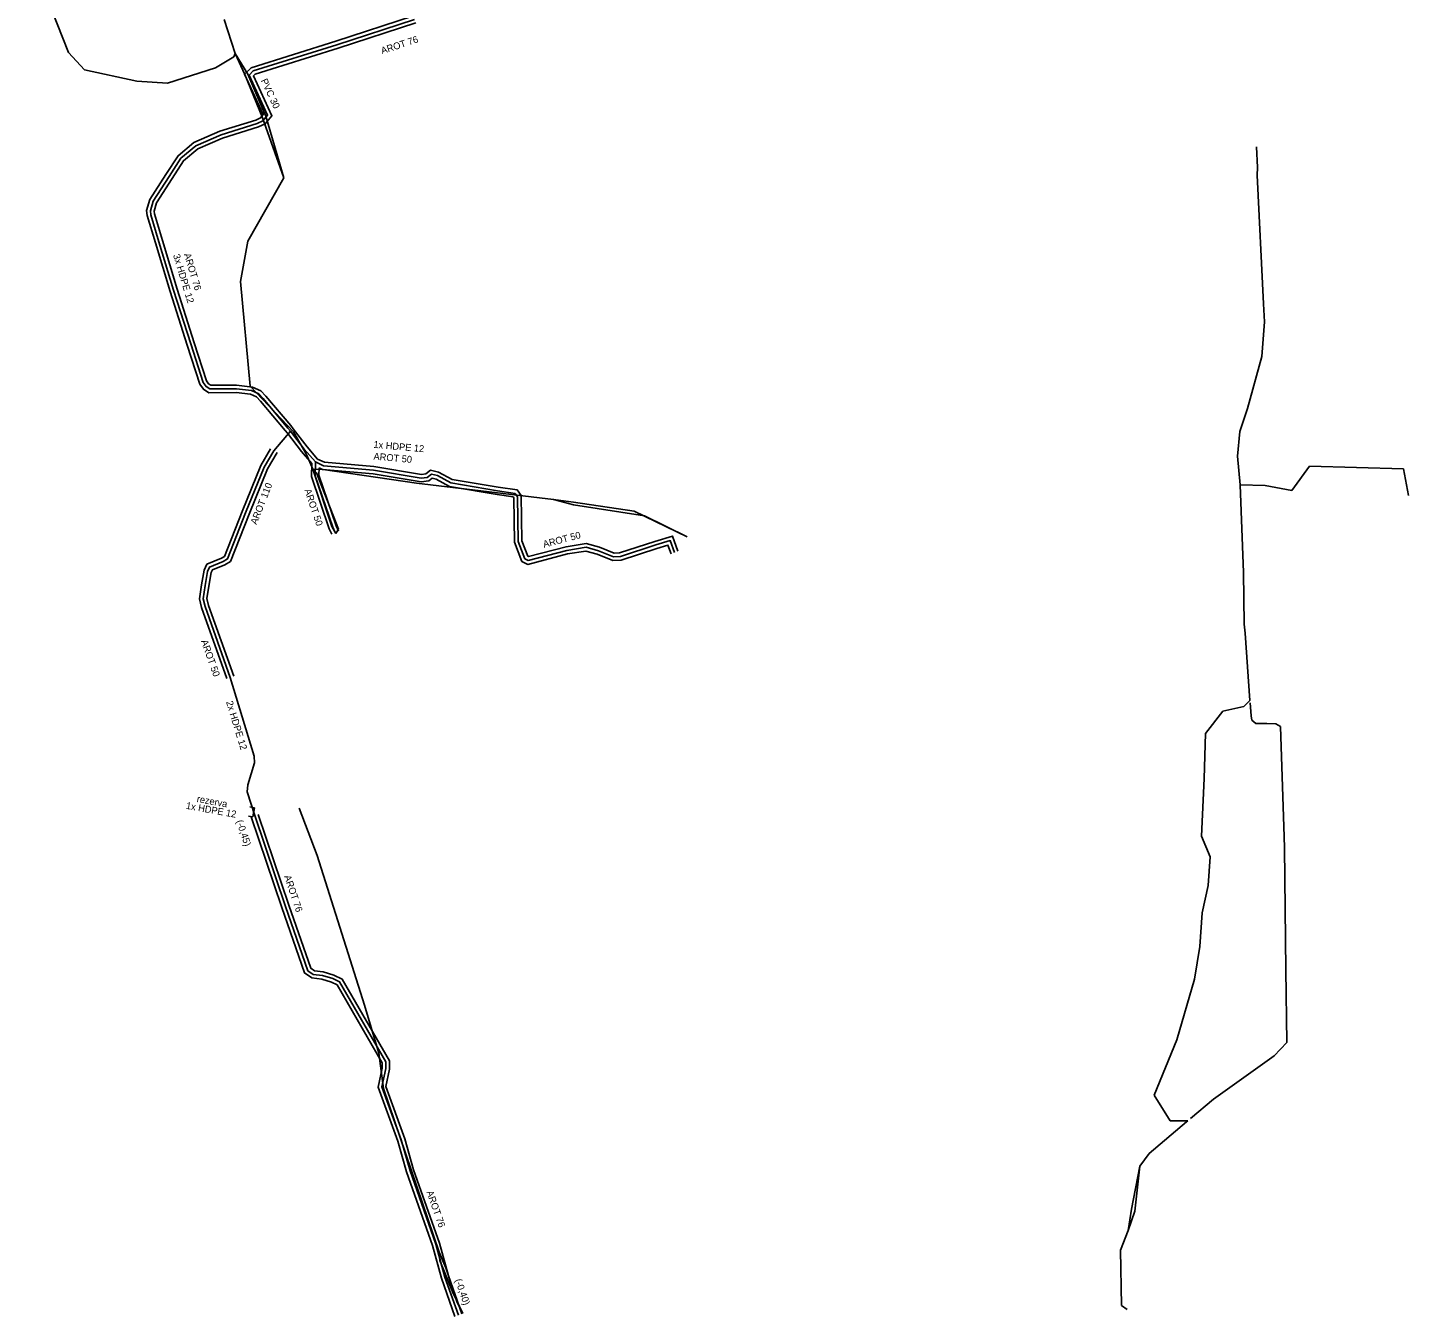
# Model space of a CAD drawing. Extents: x -651943 to -618711, y -1138561 to -1100552.
# Drawn here: x -642221.9 to -642072.1, y -1114479.4 to -1114339.5 of the extents above; entities that cross this region are included whole.
import ezdxf

# ---------------------------------------------------------------- set-up
doc = ezdxf.new("R2010")
doc.units = 0
for name, color, linetype in [('KT optika', 7, 'Continuous'), ('KT trasa', 7, 'Continuous'), ('KT zařízení', 7, 'Continuous')]:
    doc.layers.add(name, color=color, linetype=linetype)

# ---------------------------------------------------------------- blocks, each defined once
blk = doc.blocks.new('TVREZ')
at = {"layer": 'KT zařízení'}
for p, q in [((-0.05, 0.05), (0, 0.05)), ((0, -0.05), (0, 0.05)), ((-0.05, -0.05), (0, -0.05))]:
    blk.add_line(p, q, dxfattribs=at)

msp = doc.modelspace()

# ---------------------------------------------------------------- linework, layer by layer
at = {"layer": 'KT optika'}
msp.add_line((-642193.37, -1114383.28), (-642193.64, -1114382.96), dxfattribs=at)
for points in [[(-642190.66, -1114386.64), (-642191.87, -1114385.24), (-642193.37, -1114383.28), (-642193.64, -1114382.96), (-642196.32, -1114379.76), (-642196.81, -1114379.24), (-642197.6, -1114378.9), (-642199.22, -1114378.7), (-642202.11, -1114378.72), (-642202.52, -1114378.46), (-642202.82, -1114378.02), (-642204.18, -1114373.83), (-642206.04, -1114368.01), (-642207.64, -1114362.73), (-642208.51, -1114359.8), (-642208.56, -1114359.39), (-642208.26, -1114358.33), (-642206.53, -1114355.66), (-642205.25, -1114353.67), (-642203.63, -1114352.32), (-642200.87, -1114351.13), (-642196.97, -1114349.91), (-642196.36, -1114349.62), (-642195.84, -1114349), (-642197.86, -1114344.65), (-642197.41, -1114344.2), (-642188.32, -1114341.35), (-642179.89, -1114338.61)], [(-642195.17, -1114385.43), (-642193.37, -1114383.28)], [(-642199.9, -1114410.03), (-642202.62, -1114402.32), (-642202.83, -1114401.48), (-642202.62, -1114400.05), (-642202.35, -1114398.52), (-642202.13, -1114398.05), (-642200.68, -1114397.46), (-642200.19, -1114397.16), (-642198.23, -1114392.16), (-642196.2, -1114387.22), (-642195.17, -1114385.43)], [(-642190.66, -1114386.64), (-642190.67, -1114388.16), (-642188.78, -1114393.73), (-642188.51, -1114394.31)], [(-642190.66, -1114386.64), (-642189.79, -1114387.06), (-642184.35, -1114387.54), (-642179.16, -1114388.4), (-642178.52, -1114388.32), (-642178.07, -1114387.97), (-642177.42, -1114388.12), (-642175.96, -1114388.91), (-642170.88, -1114389.76), (-642168.98, -1114390.05), (-642168.71, -1114390.41), (-642168.66, -1114395.27), (-642167.92, -1114397.15), (-642167.57, -1114397.33), (-642163.38, -1114396.24), (-642161.29, -1114395.9), (-642159.95, -1114396.27), (-642158.31, -1114396.95), (-642157.56, -1114396.9), (-642153.71, -1114395.64), (-642152.15, -1114395.17), (-642151.69, -1114396.47)], [(-642197.24, -1114425.02), (-642198.05, -1114422.45), (-642197.97, -1114421.69), (-642197.28, -1114419.28), (-642197.29, -1114418.59), (-642199.9, -1114410.03)], [(-642175.14, -1114479.25), (-642176.6, -1114475.11), (-642177.58, -1114471.56), (-642180.38, -1114463.59), (-642181.34, -1114460.23), (-642183.43, -1114454.46), (-642183.02, -1114452.49), (-642183, -1114451.76), (-642188.03, -1114443.08), (-642188.78, -1114442.72), (-642189.89, -1114442.39), (-642190.91, -1114442.26), (-642191.49, -1114441.86), (-642193.91, -1114434.88), (-642197.24, -1114425.02)]]:
    msp.add_lwpolyline(points, dxfattribs=at)
at = {"layer": 'KT trasa'}
for p, q in [((-642221.88, -1114331.02), (-642217.44, -1114342.19)), ((-642200.54, -1114338.6), (-642199.35, -1114342.31)), ((-642217.44, -1114342.19), (-642215.72, -1114344.08)), ((-642199.49, -1114342.68), (-642199.35, -1114342.31)), ((-642199.35, -1114342.31), (-642198.3, -1114344.57)), ((-642199.35, -1114342.31), (-642197.99, -1114344.54)), ((-642215.72, -1114344.08), (-642210.02, -1114345.29)), ((-642206.69, -1114345.53), (-642201.48, -1114343.86)), ((-642201.48, -1114343.86), (-642199.49, -1114342.68)), ((-642210.02, -1114345.29), (-642206.69, -1114345.53)), ((-642198.3, -1114344.57), (-642196.44, -1114349.17)), ((-642196.05, -1114349.11), (-642197.99, -1114344.54)), ((-642196.44, -1114349.17), (-642194.09, -1114355.81)), ((-642196.05, -1114349.11), (-642194.09, -1114355.81)), ((-642088.52, -1114352.45), (-642088.42, -1114354.66)), ((-642194.09, -1114355.81), (-642197.99, -1114362.67)), ((-642088.42, -1114354.66), (-642088.45, -1114355.51)), ((-642088.45, -1114355.51), (-642087.78, -1114369.47)), ((-642197.99, -1114362.67), (-642198.79, -1114367.05)), ((-642198.79, -1114367.05), (-642197.73, -1114378.43)), ((-642087.78, -1114369.47), (-642087.67, -1114371.43)), ((-642087.67, -1114371.43), (-642087.95, -1114375.2)), ((-642087.95, -1114375.2), (-642089.52, -1114380.83)), ((-642197.73, -1114378.43), (-642193.03, -1114383.37)), ((-642089.52, -1114380.83), (-642090.34, -1114383.35)), ((-642193.37, -1114383.28), (-642193.64, -1114382.96)), ((-642193.03, -1114383.37), (-642191.62, -1114385.83)), ((-642090.34, -1114383.35), (-642090.6, -1114386)), ((-642191.62, -1114385.83), (-642190.92, -1114387.43)), ((-642090.6, -1114386), (-642090.29, -1114389.14)), ((-642190.92, -1114387.43), (-642188.87, -1114393.63)), ((-642190.92, -1114387.43), (-642189.83, -1114387.45)), ((-642190.52, -1114387.81), (-642190.92, -1114387.43)), ((-642189.83, -1114387.45), (-642179.68, -1114388.94)), ((-642084.69, -1114389.72), (-642082.79, -1114387.1)), ((-642082.79, -1114387.1), (-642072.59, -1114387.4)), ((-642072.05, -1114390.29), (-642072.59, -1114387.4)), ((-642188.14, -1114393.95), (-642190.52, -1114387.81)), ((-642164.82, -1114390.73), (-642179.68, -1114388.94)), ((-642090.29, -1114389.14), (-642087.59, -1114389.2)), ((-642090.29, -1114389.14), (-642089.95, -1114398.64)), ((-642087.59, -1114389.2), (-642084.69, -1114389.72)), ((-642164.82, -1114390.73), (-642162.66, -1114390.99)), ((-642162.63, -1114391.28), (-642164.82, -1114390.73)), ((-642162.66, -1114390.99), (-642156.08, -1114391.99)), ((-642162.63, -1114391.28), (-642154.94, -1114392.5)), ((-642156.08, -1114391.99), (-642150.32, -1114394.76)), ((-642154.94, -1114392.5), (-642150.32, -1114394.76)), ((-642188.87, -1114393.63), (-642188.44, -1114394.42)), ((-642188.45, -1114394.4), (-642188.14, -1114393.95)), ((-642089.95, -1114398.64), (-642089.87, -1114404.24)), ((-642089.87, -1114404.24), (-642089.76, -1114405.24)), ((-642089.76, -1114405.24), (-642089.24, -1114412.55)), ((-642089.9, -1114413.19), (-642089.24, -1114412.55)), ((-642089.22, -1114412.8), (-642089.12, -1114414.2)), ((-642094.08, -1114416.11), (-642092.2, -1114413.68)), ((-642092.2, -1114413.68), (-642089.9, -1114413.19)), ((-642089.12, -1114414.2), (-642089.04, -1114414.65)), ((-642089.04, -1114414.65), (-642088.6, -1114415.02)), ((-642088.6, -1114415.02), (-642087.42, -1114415.02)), ((-642087.42, -1114415.02), (-642086.43, -1114415.06)), ((-642086.43, -1114415.06), (-642085.93, -1114415.36)), ((-642085.93, -1114415.36), (-642085.53, -1114427.32)), ((-642094.21, -1114421.01), (-642094.08, -1114416.11)), ((-642094.49, -1114427.24), (-642094.21, -1114421.01)), ((-642192.42, -1114424.23), (-642190.47, -1114429.35)), ((-642093.56, -1114429.51), (-642094.49, -1114427.24)), ((-642085.48, -1114428.54), (-642085.53, -1114427.32)), ((-642190.47, -1114429.35), (-642185.31, -1114445.61)), ((-642093.79, -1114432.62), (-642093.56, -1114429.51)), ((-642085.48, -1114428.54), (-642085.36, -1114441.76)), ((-642094.43, -1114435.57), (-642093.79, -1114432.62)), ((-642094.67, -1114439.25), (-642094.43, -1114435.57)), ((-642095.25, -1114442.77), (-642094.67, -1114439.25)), ((-642097.19, -1114449.38), (-642095.25, -1114442.77)), ((-642085.36, -1114441.76), (-642085.26, -1114449.64)), ((-642185.31, -1114445.61), (-642183.78, -1114450.82)), ((-642099.63, -1114455.38), (-642097.19, -1114449.38)), ((-642085.26, -1114449.64), (-642086.63, -1114451.09)), ((-642183.78, -1114450.82), (-642183.26, -1114454.66)), ((-642086.63, -1114451.09), (-642093.2, -1114455.79)), ((-642183.26, -1114454.66), (-642177.22, -1114472.41)), ((-642097.9, -1114458.17), (-642099.63, -1114455.38)), ((-642093.2, -1114455.79), (-642095.71, -1114457.92)), ((-642096.14, -1114458.28), (-642100.17, -1114461.7)), ((-642095.99, -1114458.15), (-642097.9, -1114458.17)), ((-642095.99, -1114458.15), (-642096.13, -1114458.27)), ((-642100.17, -1114461.7), (-642101.19, -1114463.06)), ((-642102.11, -1114467.73), (-642101.19, -1114463.06)), ((-642101.19, -1114463.06), (-642101.75, -1114467.97)), ((-642102.11, -1114467.73), (-642102.46, -1114470.07)), ((-642101.75, -1114467.97), (-642102.46, -1114470.07)), ((-642102.46, -1114470.07), (-642103.29, -1114472.19)), ((-642177.22, -1114472.41), (-642177.15, -1114473.31)), ((-642176.5, -1114474.11), (-642177.22, -1114472.41)), ((-642103.29, -1114472.19), (-642103.18, -1114478.19)), ((-642177.15, -1114473.31), (-642175.73, -1114476.8)), ((-642176.5, -1114474.11), (-642175.26, -1114477.89)), ((-642175.73, -1114476.8), (-642174.66, -1114479.07)), ((-642174.66, -1114479.07), (-642175.26, -1114477.89)), ((-642103.18, -1114478.19), (-642102.58, -1114478.64))]:
    msp.add_line(p, q, dxfattribs=at)
for points in [[(-642190.66, -1114386.64), (-642191.87, -1114385.24), (-642193.37, -1114383.28), (-642193.64, -1114382.96), (-642196.32, -1114379.76), (-642196.81, -1114379.24), (-642197.6, -1114378.9), (-642199.22, -1114378.7), (-642202.11, -1114378.72), (-642202.52, -1114378.46), (-642202.82, -1114378.02), (-642204.18, -1114373.83), (-642206.04, -1114368.01), (-642207.64, -1114362.73), (-642208.51, -1114359.8), (-642208.56, -1114359.39), (-642208.26, -1114358.33), (-642206.53, -1114355.66), (-642205.25, -1114353.67), (-642203.63, -1114352.32), (-642200.87, -1114351.13), (-642196.97, -1114349.91), (-642196.36, -1114349.62), (-642195.84, -1114349), (-642197.86, -1114344.65), (-642197.41, -1114344.2), (-642188.32, -1114341.35), (-642179.89, -1114338.61)], [(-642195.17, -1114385.43), (-642193.37, -1114383.28)], [(-642199.9, -1114410.03), (-642202.62, -1114402.32), (-642202.83, -1114401.48), (-642202.62, -1114400.05), (-642202.35, -1114398.52), (-642202.13, -1114398.05), (-642200.68, -1114397.46), (-642200.19, -1114397.16), (-642198.23, -1114392.16), (-642196.2, -1114387.22), (-642195.17, -1114385.43)], [(-642190.66, -1114386.64), (-642190.67, -1114388.16), (-642188.78, -1114393.73), (-642188.51, -1114394.31)], [(-642190.66, -1114386.64), (-642189.79, -1114387.06), (-642184.35, -1114387.54), (-642179.16, -1114388.4), (-642178.52, -1114388.32), (-642178.07, -1114387.97), (-642177.42, -1114388.12), (-642175.96, -1114388.91), (-642170.88, -1114389.76), (-642168.98, -1114390.05), (-642168.71, -1114390.41), (-642168.66, -1114395.27), (-642167.92, -1114397.15), (-642167.57, -1114397.33), (-642163.38, -1114396.24), (-642161.29, -1114395.9), (-642159.95, -1114396.27), (-642158.31, -1114396.95), (-642157.56, -1114396.9), (-642153.71, -1114395.64), (-642152.15, -1114395.17), (-642151.69, -1114396.47)], [(-642197.24, -1114425.02), (-642198.05, -1114422.45), (-642197.97, -1114421.69), (-642197.28, -1114419.28), (-642197.29, -1114418.59), (-642199.9, -1114410.03)], [(-642175.14, -1114479.25), (-642176.6, -1114475.11), (-642177.58, -1114471.56), (-642180.38, -1114463.59), (-642181.34, -1114460.23), (-642183.43, -1114454.46), (-642183.02, -1114452.49), (-642183, -1114451.76), (-642188.03, -1114443.08), (-642188.78, -1114442.72), (-642189.89, -1114442.39), (-642190.91, -1114442.26), (-642191.49, -1114441.86), (-642193.91, -1114434.88), (-642197.24, -1114425.02)]]:
    msp.add_lwpolyline(points, dxfattribs=at)
at = {"layer": 'KT zařízení'}
for points in [[(-642191.06, -1114386.79), (-642192.18, -1114385.49), (-642193.68, -1114383.53), (-642193.95, -1114383.22), (-642196.62, -1114380.03), (-642197.04, -1114379.57), (-642197.71, -1114379.29), (-642199.24, -1114379.1), (-642202.22, -1114379.12), (-642202.8, -1114378.75), (-642203.18, -1114378.2), (-642204.56, -1114373.95), (-642206.42, -1114368.13), (-642208.02, -1114362.84), (-642208.9, -1114359.88), (-642208.97, -1114359.36), (-642208.63, -1114358.16), (-642206.87, -1114355.44), (-642205.55, -1114353.4), (-642203.84, -1114351.98), (-642201.01, -1114350.75), (-642197.12, -1114349.54), (-642196.61, -1114349.3), (-642196.31, -1114348.94), (-642198.34, -1114344.56), (-642197.62, -1114343.85), (-642188.44, -1114340.97), (-642180.02, -1114338.23)], [(-642190.41, -1114386.32), (-642191.56, -1114384.99), (-642193.06, -1114383.03), (-642193.33, -1114382.7), (-642196.02, -1114379.49), (-642196.58, -1114378.91), (-642197.49, -1114378.51), (-642199.2, -1114378.3), (-642201.99, -1114378.32), (-642202.24, -1114378.17), (-642202.46, -1114377.84), (-642203.8, -1114373.71), (-642205.66, -1114367.89), (-642207.26, -1114362.61), (-642208.12, -1114359.72), (-642208.15, -1114359.42), (-642207.89, -1114358.5), (-642206.19, -1114355.88), (-642204.95, -1114353.94), (-642203.42, -1114352.66), (-642200.73, -1114351.51), (-642196.82, -1114350.28), (-642196.11, -1114349.94), (-642195.37, -1114349.06), (-642197.38, -1114344.74), (-642197.2, -1114344.55), (-642188.2, -1114341.73), (-642179.76, -1114338.99)], [(-642200.28, -1114410.16), (-642203, -1114402.44), (-642203.24, -1114401.5), (-642203.02, -1114399.99), (-642202.73, -1114398.4), (-642202.43, -1114397.74), (-642200.86, -1114397.1), (-642200.51, -1114396.89), (-642198.6, -1114392.01), (-642196.56, -1114387.04), (-642195.52, -1114385.23)], [(-642199.52, -1114409.9), (-642202.24, -1114402.21), (-642202.42, -1114401.46), (-642202.22, -1114400.11), (-642201.97, -1114398.64), (-642201.83, -1114398.36), (-642200.5, -1114397.82), (-642199.87, -1114397.43), (-642197.86, -1114392.31), (-642195.84, -1114387.4), (-642194.82, -1114385.63)], [(-642191.06, -1114386.79), (-642191.07, -1114388.22), (-642189.15, -1114393.89), (-642188.87, -1114394.49)], [(-642190.41, -1114386.32), (-642189.68, -1114386.67), (-642184.3, -1114387.14), (-642179.15, -1114388), (-642178.68, -1114387.94), (-642178.17, -1114387.54), (-642177.28, -1114387.74), (-642175.83, -1114388.53), (-642170.82, -1114389.36), (-642168.76, -1114389.68), (-642168.31, -1114390.28), (-642168.26, -1114395.19), (-642167.6, -1114396.86), (-642167.52, -1114396.9), (-642163.46, -1114395.85), (-642161.27, -1114395.49), (-642159.82, -1114395.89), (-642158.24, -1114396.55), (-642157.64, -1114396.5), (-642153.83, -1114395.26), (-642151.91, -1114394.68), (-642151.31, -1114396.33)], [(-642190.26, -1114387.28), (-642190.27, -1114388.09), (-642188.41, -1114393.58), (-642188.15, -1114394.14)], [(-642190.26, -1114387.28), (-642189.9, -1114387.45), (-642184.4, -1114387.94), (-642179.17, -1114388.8), (-642178.36, -1114388.7), (-642177.97, -1114388.4), (-642177.56, -1114388.5), (-642176.09, -1114389.29), (-642170.94, -1114390.16), (-642169.2, -1114390.42), (-642169.11, -1114390.55), (-642169.06, -1114395.35), (-642168.24, -1114397.44), (-642167.62, -1114397.76), (-642163.3, -1114396.63), (-642161.31, -1114396.31), (-642160.08, -1114396.65), (-642158.38, -1114397.35), (-642157.48, -1114397.3), (-642153.59, -1114396.02), (-642152.4, -1114395.66), (-642152.06, -1114396.6)], [(-642174.76, -1114479.12), (-642176.22, -1114474.99), (-642177.2, -1114471.44), (-642180, -1114463.47), (-642180.96, -1114460.11), (-642183.02, -1114454.43), (-642182.62, -1114452.54), (-642182.6, -1114451.66), (-642187.75, -1114442.77), (-642188.64, -1114442.35), (-642189.81, -1114442), (-642190.76, -1114441.88), (-642191.16, -1114441.6), (-642193.53, -1114434.75), (-642196.86, -1114424.89)], [(-642175.52, -1114479.38), (-642176.98, -1114475.23), (-642177.96, -1114471.68), (-642180.76, -1114463.71), (-642181.72, -1114460.35), (-642183.85, -1114454.49), (-642183.42, -1114452.44), (-642183.4, -1114451.86), (-642188.31, -1114443.39), (-642188.92, -1114443.09), (-642189.97, -1114442.78), (-642191.06, -1114442.64), (-642191.83, -1114442.11), (-642194.29, -1114435.01), (-642197.62, -1114425.15)]]:
    msp.add_lwpolyline(points, dxfattribs=at)

# ---------------------------------------------------------------- block references
at = {"layer": 'KT zařízení', "xscale": 9.999993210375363, "yscale": 9.999993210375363, "rotation": -10.30477487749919}
msp.add_blockref('TVREZ', (-642197.35, -1114424.67), dxfattribs=at)

# ---------------------------------------------------------------- texts
at = {"layer": 'KT zařízení'}
for s, rotation, p in [('AROT 76', 18.1979, (-642183.4, -1114342.38)), ('PVC 30', 294.9052, (-642196.6, -1114345.24)), ('3x HDPE 12', 286.8584, (-642206.11, -1114364.2)), ('AROT 76', 286.8605, (-642204.93, -1114364.1)), ('1x HDPE 12', 354.9563, (-642184.38, -1114385.1)), ('AROT 50', 354.9563, (-642184.37, -1114386.38)), ('AROT 110', 68.5966, (-642197.04, -1114393.5)), ('AROT 50', 288.66, (-642191.86, -1114389.7)), ('AROT 50', 14.5795, (-642165.85, -1114395.95)), ('AROT 50', 289.4299, (-642203.08, -1114406.08)), ('2x HDPE 12', 286.9568, (-642200.36, -1114412.69)), ('rezerva', 349.726, (-642203.57, -1114423.55)), ('1x HDPE 12', 349.726, (-642204.74, -1114424.28)), ('(-0,45)', 288.663, (-642199.26, -1114425.63)), ('AROT 76', 288.6596, (-642194.06, -1114431.62)), ('AROT 76', 289.3614, (-642178.62, -1114465.87)), ('(-0,40)', 289.4037, (-642175.53, -1114475.45))]:
    msp.add_text(s, height=0.75, rotation=rotation, dxfattribs=at).set_placement(p)

doc.saveas('drawing.dxf')
